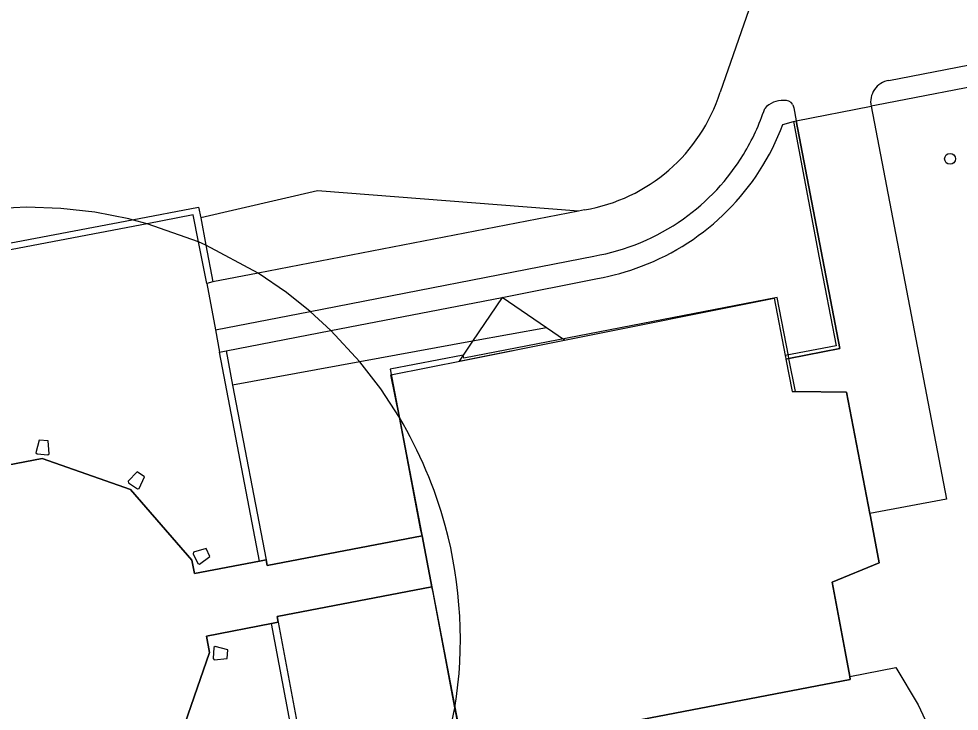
# Model space of a CAD drawing. Extents: x 158087 to 159494, y 382905 to 383981.
# Drawn here: x 159146.8 to 159231.3, y 383819.7 to 383881.9 of the extents above; entities that cross this region are included whole.
import ezdxf

# ---------------------------------------------------------------- set-up
doc = ezdxf.new("R2010")
doc.units = 0
for name, color, linetype in [('IMGEO_Boom', 7, 'Continuous'), ('IMGEO_Groenvoorziening', 7, 'Continuous'), ('IMGEO_Muur', 7, 'Continuous'), ('IMGEO_Pand', 7, 'Continuous'), ('IMGEO_Pand_overbouw', 7, 'Continuous'), ('IMGEO_Rijbaan_lokaal_gesloten', 7, 'Continuous'), ('IMGEO_Voetpad_open', 7, 'Continuous')]:
    doc.layers.add(name, color=color, linetype=linetype)

msp = doc.modelspace()

# ---------------------------------------------------------------- linework, layer by layer
at = {"layer": 'IMGEO_Boom'}
msp.add_circle((159230.433, 383869.287), 0.489, dxfattribs=at)
at = {"layer": 'IMGEO_Groenvoorziening'}
for points in [[(159197.05, 383864.597), (159173.603, 383866.413), (159163.1, 383863.987)], [(159195.803, 383853.006), (159194.168, 383854.123), (159187.537, 383852.909), (159177.396, 383851.053), (159165.969, 383848.961)], [(159221.419, 383822.782), (159225.576, 383823.609), (159227.58, 383820.238), (159229.396, 383816.33), (159231.894, 383809.571), (159232.54, 383807.498)]]:
    msp.add_lwpolyline(points, dxfattribs=at)
at = {"layer": 'IMGEO_Muur'}
for points in [[(159223.339, 383874.011), (159230.105, 383838.731), (159223.227, 383837.421)], [(159223.829, 383874.097), (159223.339, 383874.011)], [(159216.369, 383872.646), (159218.689, 383860.411), (159220.193, 383852.479), (159215.627, 383851.61)], [(159215.684, 383851.306), (159215.955, 383851.358), (159220.531, 383852.239), (159216.605, 383872.699)], [(159216.605, 383872.699), (159220.531, 383852.239), (159215.955, 383851.358)], [(159216.369, 383872.646), (159216.605, 383872.699)], [(159216.369, 383872.646), (159216.605, 383872.699)], [(159130.85, 383858.86), (159156.955, 383863.818), (159162.916, 383864.95), (159163.1, 383863.987)], [(159163.644, 383858.097), (159162.902, 383861.829), (159162.421, 383864.249), (159158.291, 383863.462), (159130.362, 383858.139)], [(159163.1, 383863.987), (159163.568, 383861.537), (159164.195, 383858.25)], [(159164.195, 383858.25), (159163.644, 383858.097)], [(159164.788, 383851.935), (159165.38, 383852.041)], [(159168.381, 383833.155), (159164.788, 383851.935)], [(159165.38, 383852.041), (159165.969, 383848.961)], [(159215.955, 383851.358), (159215.684, 383851.306)], [(159165.969, 383848.961), (159168.972, 383833.268)], [(159126.681, 383819.183), (159129.241, 383805.765), (159173.409, 383806.598), (159169.468, 383827.556)], [(159170.067, 383827.672), (159174.024, 383806.609), (159181.233, 383806.745), (159182.66, 383806.772), (159189.388, 383806.898), (159207.885, 383807.248), (159207.986, 383801.948), (159205.225, 383801.896)]]:
    msp.add_lwpolyline(points, dxfattribs=at)
at = {"layer": 'IMGEO_Pand'}
for points in [[(159195.803, 383853.006), (159214.644, 383856.771), (159215.627, 383851.61)], [(159182.987, 383835.429), (159182.895, 383835.91), (159180.964, 383846.046), (159180.181, 383849.884), (159186.826, 383851.212), (159195.803, 383853.006)], [(159215.627, 383851.61), (159215.639, 383851.545), (159215.684, 383851.306)], [(159215.684, 383851.306), (159216.241, 383848.381), (159216.534, 383848.378), (159221.141, 383848.327), (159223.227, 383837.421)], [(159149.382, 383843.96), (159148.584, 383844.019), (159148.3, 383842.889), (159148.402, 383842.781), (159149.379, 383842.708), (159149.496, 383842.8), (159149.382, 383843.96)], [(159168.381, 383833.155), (159162.532, 383832.035), (159162.301, 383833.241), (159156.785, 383839.6), (159148.848, 383842.378), (159148.071, 383842.228), (159141.029, 383840.867), (159140.565, 383840.777), (159134.176, 383835.275), (159131.407, 383827.327), (159131.662, 383825.998), (159125.55, 383824.83)], [(159158.065, 383840.728), (159157.403, 383841.179), (159156.592, 383840.342), (159156.626, 383840.198), (159157.436, 383839.646), (159157.584, 383839.667), (159158.065, 383840.728)], [(159223.227, 383837.421), (159223.276, 383837.164), (159224.07, 383833.011), (159219.829, 383831.254), (159220.997, 383825.034), (159221.419, 383822.782)], [(159182.987, 383835.429), (159169.064, 383832.777), (159168.972, 383833.268)], [(159183.881, 383830.834), (159182.987, 383835.429)], [(159163.585, 383834.282), (159162.464, 383833.964), (159162.421, 383833.822), (159162.847, 383832.939), (159162.984, 383832.883), (159163.932, 383833.562), (159163.585, 383834.282)], [(159168.972, 383833.268), (159168.381, 383833.155)], [(159170.067, 383827.672), (159169.969, 383828.181), (159183.881, 383830.834)], [(159221.419, 383822.782), (159221.469, 383822.517), (159201.952, 383818.779), (159193.325, 383817.126), (159186.736, 383815.864), (159185.95, 383819.984), (159183.977, 383830.333), (159183.881, 383830.834)], [(159126.681, 383819.183), (159132.739, 383820.347), (159132.986, 383819.057), (159138.529, 383812.699), (159146.473, 383809.894), (159154.752, 383811.47), (159161.124, 383816.997), (159163.89, 383824.96), (159163.609, 383826.422), (159169.468, 383827.556)], [(159169.468, 383827.556), (159170.067, 383827.672)], [(159165.531, 383825.203), (159164.401, 383825.49), (159164.293, 383825.388), (159164.218, 383824.411), (159164.31, 383824.294), (159165.47, 383824.406), (159165.531, 383825.203)]]:
    msp.add_lwpolyline(points, dxfattribs=at)
at = {"layer": 'IMGEO_Pand_overbouw'}
for points in [[(159179.276, 383848.618), (159177.396, 383851.053), (159174.797, 383853.877), (159172.929, 383855.59), (159170.799, 383857.292), (159168.25, 383859.033), (159163.568, 383861.537), (159162.902, 383861.829), (159158.291, 383863.462), (159156.955, 383863.818), (159156.628, 383863.897), (159153.595, 383864.491), (159150.524, 383864.842), (159147.435, 383864.946), (159143.924, 383864.765)], [(159180.964, 383846.046), (159179.276, 383848.618)], [(159141.029, 383840.867), (159148.071, 383842.228), (159148.848, 383842.378), (159156.785, 383839.6), (159162.301, 383833.241), (159162.532, 383832.035), (159168.381, 383833.155), (159168.972, 383833.268), (159169.064, 383832.777), (159182.987, 383835.429), (159183.881, 383830.834), (159169.969, 383828.181), (159170.067, 383827.672), (159169.468, 383827.556), (159163.609, 383826.422), (159163.89, 383824.96), (159161.124, 383816.997)], [(159185.229, 383816.527), (159185.95, 383819.984)]]:
    msp.add_lwpolyline(points, dxfattribs=at)
for points in [[(159223.227, 383837.421), (159221.141, 383848.327), (159216.534, 383848.378), (159215.955, 383851.358), (159215.909, 383851.598), (159214.894, 383856.819), (159186.75, 383851.391), (159186.698, 383851.667), (159180.135, 383850.412), (159186.736, 383815.864), (159201.952, 383818.779), (159221.469, 383822.517), (159221.419, 383822.782), (159220.997, 383825.034), (159219.829, 383831.254), (159224.07, 383833.011), (159223.276, 383837.164)], [(159194.168, 383854.123), (159190.191, 383856.84), (159187.537, 383852.909), (159186.698, 383851.667), (159186.323, 383851.111), (159195.803, 383853.006)]]:
    msp.add_lwpolyline(points, close=True, dxfattribs=at)
for centre, radius, start, end in [((159146.481, 383825.692), 40.042, 15.43964, 30.55176), ((159147.186, 383826.126), 39.248, 350.99656, 15.10251)]:
    msp.add_arc(centre, radius, start, end, dxfattribs=at)
at = {"layer": 'IMGEO_Rijbaan_lokaal_gesloten'}
for points in [[(159224.578, 383917.778), (159209.782, 383875.261)], [(159224.937, 383876.336), (159246.376, 383880.482)], [(159216.296, 383874.152), (159216.388, 383873.879), (159216.605, 383872.699)], [(159216.605, 383872.699), (159223.339, 383874.011)], [(159223.339, 383874.011), (159230.105, 383838.731), (159223.227, 383837.421)], [(159197.05, 383864.597), (159168.25, 383859.033), (159164.195, 383858.25)], [(159197.589, 383864.701), (159197.05, 383864.597)], [(159164.417, 383853.935), (159172.929, 383855.59), (159198.431, 383860.55)], [(159163.644, 383858.097), (159164.417, 383853.935)]]:
    msp.add_lwpolyline(points, dxfattribs=at)
for centre, radius, start, end in [((159225.253, 383874.407), 1.954, 99.30197, 191.69562), ((159194.996, 383880.014), 15.531, 279.60972, 342.18003), ((159215.396, 383872.331), 2.196, 87.20191, 137.29354), ((159215.634, 383873.774), 0.763, 29.73581, 99.88282), ((159195.057, 383879.96), 19.706, 328.59107, 341.84985), ((159195.069, 383879.952), 19.692, 305.37869, 328.59021), ((159195.064, 383879.965), 19.705, 279.83892, 305.36943)]:
    msp.add_arc(centre, radius, start, end, dxfattribs=at)
at = {"layer": 'IMGEO_Voetpad_open'}
for points in [[(159246.759, 383878.546), (159223.829, 383874.097), (159223.339, 383874.011)], [(159215.409, 383872.367), (159216.369, 383872.646)], [(159165.38, 383852.041), (159174.797, 383853.877), (159190.191, 383856.84), (159198.753, 383858.548)], [(159164.417, 383853.935), (159164.788, 383851.935)]]:
    msp.add_lwpolyline(points, dxfattribs=at)
for centre, radius, start, end in [((159194.992, 383880.029), 21.807, 290.74666, 339.42913), ((159195.016, 383879.929), 21.705, 279.91444, 290.78162)]:
    msp.add_arc(centre, radius, start, end, dxfattribs=at)

doc.saveas('drawing.dxf')
